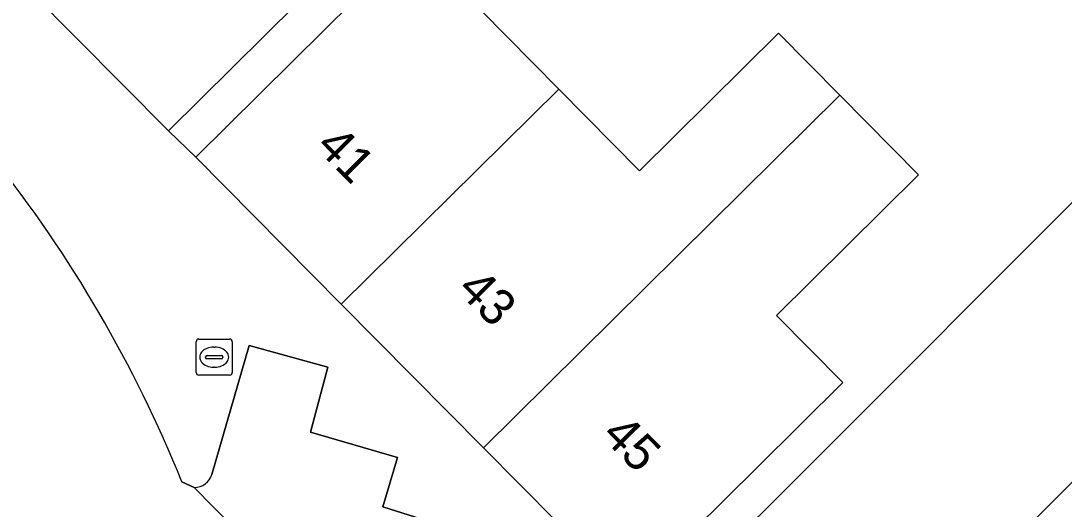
# Model space of a CAD drawing. Extents: x 160102 to 160934, y 382045 to 382923.
# Drawn here: x 160716.17 to 160745.07, y 382585.65 to 382599.17 of the extents above; entities that cross this region are included whole.
import ezdxf

# ---------------------------------------------------------------- set-up
doc = ezdxf.new("R2010")
doc.units = 0
for name, color, linetype in [('IMGEO_Erf', 7, 'Continuous'), ('IMGEO_Pand', 7, 'Continuous'), ('IMGEO_Pand_nummerreeks', 7, 'Continuous'), ('IMGEO_Parkeervlak_open', 7, 'Continuous'), ('IMGEO_Rijbaan_lokaal_open', 7, 'Continuous'), ('IMGEO_Rioolput', 7, 'Continuous'), ('IMGEO_Voetpad_open', 7, 'Continuous')]:
    doc.layers.add(name, color=color, linetype=linetype)

msp = doc.modelspace()

# ---------------------------------------------------------------- linework, layer by layer
at = {"layer": 'IMGEO_Erf'}
for points in [[(160723.814, 382599.645), (160720.259, 382596.128), (160721.02, 382595.398), (160724.575, 382598.915), (160730.892, 382605.166)], [(160728.91, 382599.465), (160731.069, 382597.284), (160733.308, 382595.021), (160737.154, 382598.827), (160738.853, 382597.11), (160741.033, 382594.907), (160737.099, 382591.015), (160738.941, 382589.154), (160736.563, 382586.801), (160733.008, 382583.284), (160733.642, 382582.516), (160737.197, 382586.033), (160746.447, 382595.309)]]:
    msp.add_lwpolyline(points, dxfattribs=at)
at = {"layer": 'IMGEO_Pand'}
for points in [[(160720.259, 382596.128), (160723.814, 382599.645), (160729.792, 382605.56), (160727.857, 382607.516), (160724.1, 382603.799), (160722.227, 382605.692), (160716.453, 382599.974)], [(160725.048, 382591.328), (160731.069, 382597.284), (160728.91, 382599.465), (160732.761, 382603.276), (160734.912, 382605.405), (160733.062, 382607.274), (160730.892, 382605.166), (160724.575, 382598.915), (160721.02, 382595.398)], [(160728.986, 382587.348), (160738.853, 382597.11), (160737.154, 382598.827), (160733.308, 382595.021), (160731.069, 382597.284), (160725.048, 382591.328)], [(160733.008, 382583.284), (160736.563, 382586.801), (160738.941, 382589.154), (160737.099, 382591.015), (160741.033, 382594.907), (160738.853, 382597.11), (160728.986, 382587.348)], [(160747.09, 382588.188), (160747.769, 382587.449), (160750.277, 382589.904), (160750.25, 382591.543), (160746.535, 382595.394), (160746.447, 382595.309), (160737.197, 382586.033), (160733.642, 382582.516), (160737.437, 382578.588), (160741.408, 382582.536)], [(160753.062, 382579.456), (160753.97, 382580.704), (160753.882, 382580.798), (160747.769, 382587.449), (160747.09, 382588.188), (160741.408, 382582.536), (160745.973, 382577.722), (160746.703, 382577.218), (160746.405, 382576.787), (160747.26, 382576.186), (160757.182, 382569.207), (160759.006, 382571.858), (160760.618, 382574.2)]]:
    msp.add_lwpolyline(points, close=True, dxfattribs=at)
at = {"layer": 'IMGEO_Parkeervlak_open'}
for points in [[(160727.121, 382580.948), (160728.334, 382585.044), (160726.196, 382585.713), (160726.601, 382587.08), (160724.192, 382587.786), (160724.671, 382589.582), (160722.499, 382590.184), (160721.466, 382586.612)], [(160720.976, 382586.252), (160727.5, 382579.611)]]:
    msp.add_lwpolyline(points, dxfattribs=at)
msp.add_arc((160720.979, 382586.761), 0.509, 269.6169, 342.9921, dxfattribs=at)
at = {"layer": 'IMGEO_Rijbaan_lokaal_open'}
for points in [[(160720.976, 382586.252), (160720.632, 382586.406)], [(160746.901, 382560.196), (160747.665, 382559.678), (160749.343, 382562.158), (160746.722, 382563.918), (160744.971, 382565.082), (160736.054, 382571.254), (160733.244, 382573.838), (160732.75, 382574.262), (160729.043, 382578.08), (160727.5, 382579.611), (160720.976, 382586.252)]]:
    msp.add_lwpolyline(points, dxfattribs=at)
msp.add_arc((160686.814, 382572.735), 36.477, 22.0112, 38.4193, dxfattribs=at)
at = {"layer": 'IMGEO_Rioolput'}
for p, q in [((160721.029, 382589.434), (160721.029, 382590.286)), ((160721.104, 382590.36), (160721.956, 382590.36)), ((160721.517, 382590.14), (160721.542, 382590.14)), ((160722.03, 382590.286), (160722.03, 382589.434)), ((160721.288, 382589.854), (160721.288, 382589.866)), ((160721.726, 382589.817), (160721.328, 382589.817)), ((160721.331, 382589.903), (160721.729, 382589.903)), ((160721.772, 382589.866), (160721.772, 382589.854)), ((160721.54, 382589.58), (160721.515, 382589.58)), ((160721.956, 382589.36), (160721.104, 382589.36))]:
    msp.add_line(p, q, dxfattribs=at)
for points in [[(160721.029, 382589.434), (160721.029, 382590.286)], [(160721.104, 382590.36), (160721.956, 382590.36)], [(160722.03, 382590.286), (160722.03, 382589.434)], [(160721.956, 382589.36), (160721.104, 382589.36)]]:
    msp.add_lwpolyline(points, dxfattribs=at)
for centre, radius, start, end in [((160721.106, 382590.284), 0.0765, 91.552, 178.448), ((160721.106, 382590.284), 0.0765, 91.552, 178.448), ((160721.954, 382590.284), 0.0765, 1.552, 88.448), ((160721.954, 382590.284), 0.0765, 1.552, 88.448), ((160721.328, 382589.863), 0.0403, 85.8775, 175.7526), ((160721.325, 382589.853), 0.0366, 178.938, 274.7102), ((160721.729, 382589.86), 0.043, 264.8664, 352.4533), ((160721.733, 382589.865), 0.0386, 1.7309, 96.639), ((160721.106, 382589.436), 0.0765, 181.552, 268.448), ((160721.106, 382589.436), 0.0765, 181.552, 268.448), ((160721.954, 382589.436), 0.0765, 271.552, 358.448), ((160721.954, 382589.436), 0.0765, 271.552, 358.448)]:
    msp.add_arc(centre, radius, start, end, dxfattribs=at)
for centre, major_axis, ratio, start_param, end_param in [((160721.516, 382589.86), (-0.387, 0.002), 0.722429, 4.712389, 7.853982), ((160721.541, 382589.86), (-0.39, 0.002), 0.717154, 1.570796, 4.712389)]:
    msp.add_ellipse(centre, major_axis=major_axis, ratio=ratio, start_param=start_param, end_param=end_param, dxfattribs=at)
at = {"layer": 'IMGEO_Voetpad_open'}
for points in [[(160745.569, 382570.268), (160737.437, 382578.588), (160733.642, 382582.516), (160733.008, 382583.284), (160728.986, 382587.348), (160725.048, 382591.328), (160721.02, 382595.398), (160720.259, 382596.128), (160716.453, 382599.974), (160712.64, 382603.828), (160711.88, 382604.623), (160708.036, 382608.508), (160704.22, 382612.363), (160700.781, 382615.999), (160700.619, 382615.839), (160689.9, 382626.667)], [(160721.466, 382586.612), (160722.499, 382590.184), (160724.671, 382589.582), (160724.192, 382587.786), (160726.601, 382587.08), (160726.196, 382585.713), (160728.334, 382585.044), (160727.121, 382580.948)], [(160720.632, 382586.406), (160720.976, 382586.252)]]:
    msp.add_lwpolyline(points, dxfattribs=at)
for centre, radius, start, end in [((160686.814, 382572.735), 36.477, 22.0112, 38.4193), ((160720.979, 382586.761), 0.509, 269.6169, 342.9921)]:
    msp.add_arc(centre, radius, start, end, dxfattribs=at)

# ---------------------------------------------------------------- texts
at = {"layer": 'IMGEO_Pand_nummerreeks'}
for s, p in [('41', (160724.307, 382595.659)), ('43', (160728.224, 382591.701)), ('45', (160732.22, 382587.663))]:
    msp.add_text(s, height=1, rotation=314.7005, dxfattribs=at).set_placement(p)

doc.saveas('drawing.dxf')
